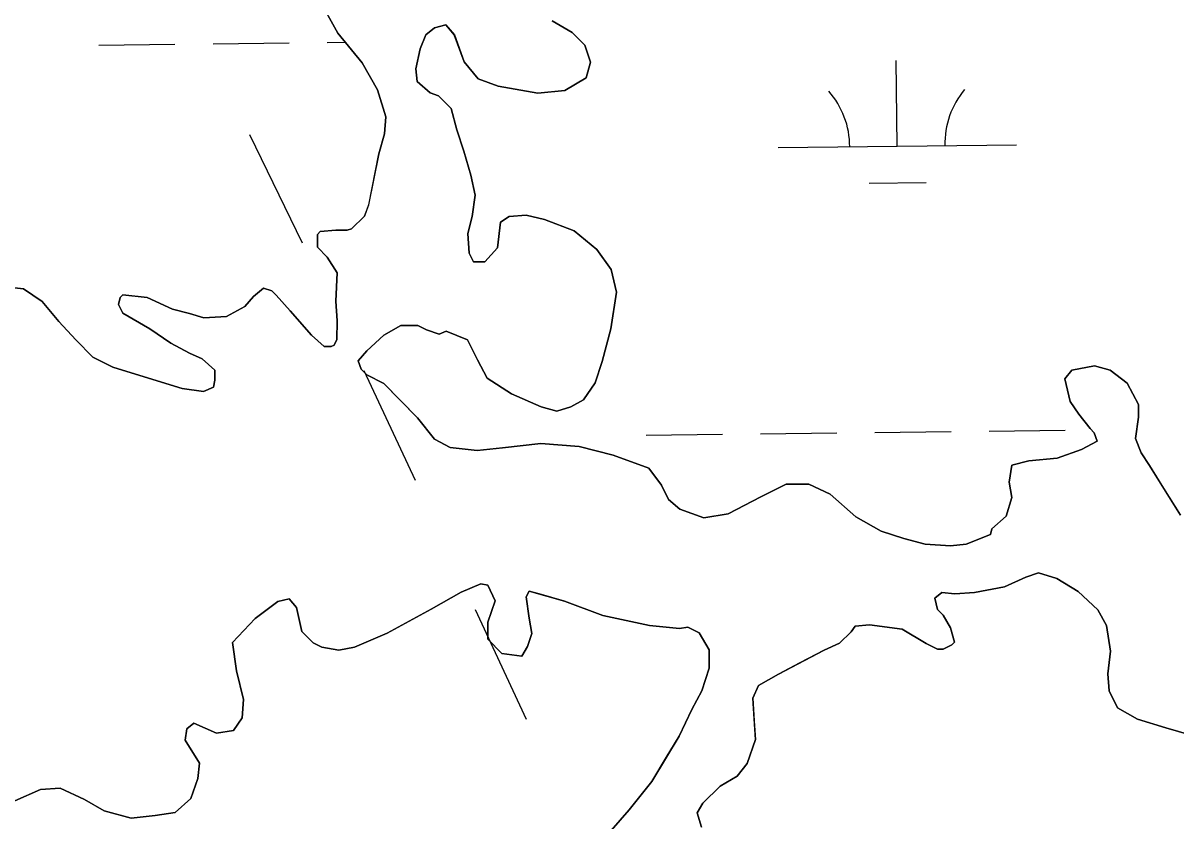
# Model space of a CAD drawing. Extents: x 3684037 to 3722149, y 433263 to 459021.
# Drawn here: x 3718514.3 to 3718998.4, y 448013.6 to 448348.8 of the extents above; entities that cross this region are included whole.
import ezdxf

# ---------------------------------------------------------------- set-up
doc = ezdxf.new("R2010")
doc.units = 0
for name, color, linetype in [('V-TOPO-SHOR', 7, 'Continuous'), ('V-UTIL-LINE', 7, 'Continuous'), ('V-WETL-SWMP', 7, 'Continuous')]:
    doc.layers.add(name, color=color, linetype=linetype)

msp = doc.modelspace()

# ---------------------------------------------------------------- linework, layer by layer
at = {"layer": 'V-TOPO-SHOR'}
for points in [[(3718507.95, 448237.78), (3718514.5, 448237.16), (3718522.23, 448231.78), (3718529.35, 448223.41), (3718536.48, 448215.64), (3718543.6, 448208.47), (3718551.93, 448204.27), (3718563.24, 448200.66), (3718581.09, 448195.24), (3718590.02, 448194.02), (3718594.2, 448195.79), (3718594.81, 448198.77), (3718594.82, 448202.94), (3718589.47, 448207.72), (3718584.12, 448210.13), (3718576.39, 448214.32), (3718567.47, 448220.31), (3718556.17, 448226.9), (3718554.4, 448230.48), (3718555, 448233.46), (3718556.2, 448234.64), (3718566.32, 448233.42), (3718577.03, 448228.62), (3718584.18, 448226.81), (3718590.13, 448225), (3718599.66, 448225.56), (3718607.42, 448229.71), (3718611.01, 448233.87), (3718615.19, 448237.43), (3718618.76, 448236.23), (3718620.54, 448234.43), (3718626.48, 448227.86), (3718635.38, 448217.7), (3718640.73, 448212.92), (3718643.71, 448212.91), (3718644.9, 448213.5), (3718646.1, 448215.88), (3718646.13, 448223.62), (3718645.56, 448231.97), (3718646.19, 448243.88), (3718642.04, 448250.45), (3718637.89, 448254.63), (3718637.91, 448259.99), (3718639.1, 448261.18), (3718645.66, 448261.76), (3718650.42, 448261.74), (3718652.21, 448262.33), (3718657.59, 448267.67), (3718659.4, 448272.43), (3718663.63, 448293.87), (3718666.04, 448302.2), (3718666.67, 448309.35), (3718663.13, 448320.68), (3718656.61, 448332.02), (3718646.52, 448344.57), (3718638.23, 448359.49)], [(3718736.5, 448349.63), (3718744.83, 448344.84), (3718750.17, 448339.46), (3718752.53, 448332.3), (3718750.72, 448325.75), (3718741.77, 448320.42), (3718730.45, 448319.27), (3718713.77, 448322.3), (3718705.44, 448325.31), (3718699.51, 448332.48), (3718695.37, 448343.81), (3718691.81, 448347.99), (3718687.04, 448346.82), (3718683.46, 448343.85), (3718681.06, 448337.9), (3718679.24, 448329.56), (3718679.82, 448324.2), (3718685.17, 448319.42), (3718688.74, 448318.21), (3718694.08, 448312.83), (3718696.44, 448303.89), (3718699.38, 448294.94), (3718702.33, 448284.8), (3718704.09, 448276.46), (3718702.87, 448267.53), (3718701.06, 448260.38), (3718701.63, 448252.04), (3718703.4, 448248.46), (3718708.17, 448248.44), (3718713.55, 448254.38), (3718714.78, 448265.1), (3718718.36, 448267.47), (3718725.51, 448268.04), (3718733.25, 448266.23), (3718745.75, 448261.43), (3718755.25, 448253.65), (3718761.18, 448245.29), (3718763.54, 448235.75), (3718761.1, 448220.27), (3718757.48, 448206.58), (3718754.47, 448197.65), (3718749.68, 448190.52), (3718744.31, 448187.55), (3718738.35, 448185.79), (3718731.8, 448187.6), (3718719.31, 448193), (3718709.2, 448199.59), (3718705.06, 448207.35), (3718700.91, 448215.7), (3718691.99, 448219.3), (3718689, 448218.12), (3718683.65, 448219.92), (3718680.08, 448221.73), (3718672.93, 448221.75), (3718665.77, 448217.6), (3718658.6, 448211.07), (3718655.01, 448206.91), (3718656.19, 448203.34), (3718658.56, 448200.94), (3718665.7, 448197.34), (3718672.23, 448190.77), (3718679.95, 448183), (3718687.07, 448174.04), (3718693.61, 448170.44), (3718704.93, 448169.22), (3718715.66, 448170.37)], [(3718921.09, 448136.33), (3718927.06, 448141.67), (3718929.48, 448149.41), (3718928.3, 448155.97), (3718929.52, 448163.11), (3718936.67, 448164.88), (3718948.59, 448166.03), (3718958.73, 448169.57), (3718965.3, 448173.12), (3718964.12, 448176.7), (3718962.34, 448178.5), (3718957.59, 448184.47), (3718954.04, 448189.84), (3718951.68, 448199.38), (3718954.67, 448202.95), (3718964.21, 448204.71), (3718970.76, 448202.9), (3718977.89, 448197.51), (3718982.63, 448188.56), (3718982.61, 448183.2), (3718981.39, 448174.26), (3718983.75, 448168.3), (3718987.31, 448162.92), (3718993.23, 448153.37), (3719000.35, 448142.03)], [(3718715.66, 448170.37), (3718731.75, 448172.1), (3718747.83, 448170.86), (3718762.12, 448167.24), (3718777, 448161.83), (3718782.33, 448154.66), (3718785.29, 448148.69), (3718790.04, 448144.51), (3718800.16, 448140.9), (3718810.3, 448142.65), (3718824.02, 448149.76), (3718834.76, 448155.09), (3718844.3, 448155.05), (3718853.22, 448150.85), (3718863.91, 448141.29), (3718874.62, 448135.29), (3718884.14, 448132.28), (3718893.07, 448129.87), (3718903.79, 448129.24), (3718910.35, 448129.81), (3718920.49, 448133.95), (3718921.09, 448136.33)], [(3719004.81, 448049.67), (3718994.1, 448052.68), (3718982.19, 448056.3), (3718973.87, 448061.09), (3718970.32, 448068.25), (3718969.74, 448075.4), (3718970.96, 448084.93), (3718969.21, 448095.66), (3718965.66, 448102.23), (3718957.35, 448110), (3718948.43, 448115.39), (3718940.69, 448117.8), (3718935.32, 448116.03), (3718926.37, 448111.89), (3718913.85, 448109.55), (3718905.51, 448108.98), (3718900.15, 448109.59), (3718897.16, 448107.22), (3718898.34, 448102.45), (3718900.71, 448100.06), (3718903.67, 448094.68), (3718905.44, 448088.72), (3718904.25, 448087.53), (3718900.67, 448085.76), (3718898.28, 448085.77), (3718893.53, 448088.16), (3718883.42, 448094.16), (3718869.72, 448095.99), (3718863.76, 448095.41), (3718861.96, 448093.03), (3718857.18, 448088.28), (3718850.62, 448085.33), (3718840.47, 448080), (3718831.52, 448075.26), (3718823.17, 448070.52), (3718820.77, 448065.17), (3718821.33, 448055.64), (3718821.9, 448047.89), (3718818.29, 448037.77), (3718814.1, 448032.42), (3718806.94, 448028.28), (3718799.77, 448021.15), (3718797.37, 448016.99), (3718799.14, 448011.02)], [(3718757.41, 448005.2), (3718768.78, 448018.27), (3718778.35, 448030.16), (3718784.34, 448040.27), (3718789.73, 448049.18), (3718795.13, 448060.49), (3718799.33, 448068.22), (3718802.34, 448077.74), (3718802.36, 448085.48), (3718798.22, 448092.65), (3718793.46, 448095.05), (3718789.88, 448094.46), (3718777.37, 448095.7), (3718757.73, 448099.93), (3718741.66, 448105.94), (3718730.95, 448108.96), (3718726.78, 448110.16), (3718725.58, 448107.78), (3718726.74, 448098.84), (3718727.91, 448092.28), (3718726.11, 448086.93), (3718723.71, 448082.77), (3718715.37, 448083.98), (3718709.44, 448089.96), (3718709.46, 448097.11), (3718712.47, 448106.04), (3718709.51, 448112.6), (3718706.53, 448113.21), (3718698.18, 448109.66), (3718685.65, 448102.55), (3718667.14, 448092.48), (3718653.42, 448086.57), (3718646.86, 448085.4)], [(3718646.86, 448085.4), (3718639.72, 448086.62), (3718636.15, 448088.42), (3718631.4, 448093.2), (3718629.05, 448103.33), (3718626.08, 448106.92), (3718621.31, 448105.74), (3718611.76, 448098.62), (3718602.19, 448088.53), (3718603.94, 448076.6), (3718606.88, 448064.68), (3718606.26, 448056.94), (3718602.67, 448051.59), (3718595.51, 448050.42), (3718585.99, 448054.62), (3718583.01, 448052.25), (3718582.39, 448047.48), (3718588.32, 448037.93), (3718587.71, 448031.38), (3718584.7, 448023.05), (3718578.12, 448017.11), (3718569.78, 448015.95), (3718559.65, 448014.79), (3718548.34, 448017.8), (3718540.01, 448022.6), (3718529.9, 448027.4), (3718521.56, 448026.83), (3718510.82, 448022.1)]]:
    msp.add_lwpolyline(points, dxfattribs=at)
at = {"layer": 'V-UTIL-LINE'}
for points in [[(3718609.4, 448301.94), (3718631.46, 448256.39)], [(3718657.42, 448202.81), (3718678.88, 448156.7)], [(3718704.13, 448102.45), (3718725.58, 448056.34)]]:
    msp.add_lwpolyline(points, dxfattribs=at)
at = {"layer": 'V-WETL-SWMP'}
for p, q in [((3718638.23, 448359.49), (3718646.52, 448344.57)), ((3718683.46, 448343.85), (3718687.04, 448346.82)), ((3718687.04, 448346.82), (3718691.81, 448347.99)), ((3718691.81, 448347.99), (3718695.38, 448343.81)), ((3718744.83, 448344.84), (3718736.5, 448349.63)), ((3718646.52, 448344.57), (3718656.61, 448332.02)), ((3718681.06, 448337.9), (3718683.46, 448343.85)), ((3718695.38, 448343.81), (3718699.51, 448332.48)), ((3718750.17, 448339.46), (3718744.83, 448344.84)), ((3718546.04, 448339.54), (3718578.04, 448339.91)), ((3718594.04, 448340.1), (3718626.04, 448340.47)), ((3718642.03, 448340.66), (3718649.59, 448340.75)), ((3718679.24, 448329.56), (3718681.06, 448337.9)), ((3718752.53, 448332.3), (3718750.17, 448339.46)), ((3718699.51, 448332.48), (3718705.44, 448325.31)), ((3718750.72, 448325.75), (3718752.53, 448332.3)), ((3718881.4, 448297.01), (3718880.98, 448333.01)), ((3718656.61, 448332.02), (3718663.13, 448320.68)), ((3718679.82, 448324.2), (3718679.24, 448329.56)), ((3718685.17, 448319.42), (3718679.82, 448324.2)), ((3718705.44, 448325.31), (3718713.77, 448322.3)), ((3718741.77, 448320.42), (3718750.72, 448325.75)), ((3718663.13, 448320.68), (3718666.67, 448309.35)), ((3718688.74, 448318.21), (3718685.17, 448319.42)), ((3718694.08, 448312.83), (3718688.74, 448318.21)), ((3718713.77, 448322.3), (3718730.45, 448319.27)), ((3718730.45, 448319.27), (3718741.77, 448320.42)), ((3718666.67, 448309.35), (3718666.04, 448302.2)), ((3718696.44, 448303.89), (3718694.08, 448312.83)), ((3718699.39, 448294.94), (3718696.44, 448303.89)), ((3718666.04, 448302.2), (3718663.64, 448293.87)), ((3718663.64, 448293.87), (3718659.39, 448272.43)), ((3718702.33, 448284.8), (3718699.39, 448294.94)), ((3718831.41, 448296.43), (3718931.4, 448297.59)), ((3718704.09, 448276.46), (3718702.33, 448284.8)), ((3718869.58, 448281.44), (3718893.58, 448281.72)), ((3718702.87, 448267.53), (3718704.09, 448276.46)), ((3718659.39, 448272.43), (3718657.59, 448267.67)), ((3718657.59, 448267.67), (3718652.21, 448262.33)), ((3718701.06, 448260.38), (3718702.87, 448267.53)), ((3718714.78, 448265.1), (3718713.55, 448254.38)), ((3718718.36, 448267.47), (3718714.78, 448265.1)), ((3718725.51, 448268.05), (3718718.36, 448267.47)), ((3718733.25, 448266.23), (3718725.51, 448268.05)), ((3718745.75, 448261.43), (3718733.25, 448266.23)), ((3718637.91, 448259.99), (3718637.89, 448254.63)), ((3718639.1, 448261.18), (3718637.91, 448259.99)), ((3718645.66, 448261.76), (3718639.1, 448261.18)), ((3718650.42, 448261.74), (3718645.66, 448261.76)), ((3718652.21, 448262.33), (3718650.42, 448261.74)), ((3718701.63, 448252.04), (3718701.06, 448260.38)), ((3718755.25, 448253.65), (3718745.75, 448261.43)), ((3718637.89, 448254.63), (3718642.04, 448250.45)), ((3718642.04, 448250.45), (3718646.19, 448243.88)), ((3718703.4, 448248.46), (3718701.63, 448252.04)), ((3718713.55, 448254.38), (3718708.17, 448248.44)), ((3718761.18, 448245.29), (3718755.25, 448253.65)), ((3718708.17, 448248.44), (3718703.4, 448248.46)), ((3718763.54, 448235.75), (3718761.18, 448245.29)), ((3718646.19, 448243.88), (3718645.56, 448231.97)), ((3718514.5, 448237.16), (3718507.95, 448237.78)), ((3718522.23, 448231.78), (3718514.5, 448237.16)), ((3718615.19, 448237.43), (3718611.01, 448233.87)), ((3718618.76, 448236.23), (3718615.19, 448237.43)), ((3718620.54, 448234.43), (3718618.76, 448236.23)), ((3718761.1, 448220.27), (3718763.54, 448235.75)), ((3718529.35, 448223.41), (3718522.23, 448231.78)), ((3718555, 448233.46), (3718554.4, 448230.48)), ((3718556.2, 448234.64), (3718555, 448233.46)), ((3718566.32, 448233.42), (3718556.2, 448234.64)), ((3718577.03, 448228.62), (3718566.32, 448233.42)), ((3718611.01, 448233.87), (3718607.42, 448229.71)), ((3718626.48, 448227.86), (3718620.54, 448234.43)), ((3718645.56, 448231.97), (3718646.13, 448223.62)), ((3718554.4, 448230.48), (3718556.17, 448226.9)), ((3718556.17, 448226.9), (3718567.47, 448220.31)), ((3718584.18, 448226.81), (3718577.03, 448228.62)), ((3718590.13, 448225), (3718584.18, 448226.81)), ((3718607.42, 448229.71), (3718599.66, 448225.56)), ((3718635.38, 448217.7), (3718626.48, 448227.86)), ((3718536.48, 448215.64), (3718529.35, 448223.41)), ((3718599.66, 448225.56), (3718590.13, 448225)), ((3718646.13, 448223.62), (3718646.1, 448215.88)), ((3718665.77, 448217.6), (3718672.93, 448221.75)), ((3718672.93, 448221.75), (3718680.08, 448221.73)), ((3718680.08, 448221.73), (3718683.65, 448219.93)), ((3718567.47, 448220.31), (3718576.39, 448214.32)), ((3718640.73, 448212.92), (3718635.38, 448217.7)), ((3718658.6, 448211.07), (3718665.77, 448217.6)), ((3718683.65, 448219.93), (3718689, 448218.12)), ((3718689, 448218.12), (3718691.99, 448219.3)), ((3718691.99, 448219.3), (3718700.91, 448215.7)), ((3718757.48, 448206.58), (3718761.1, 448220.27)), ((3718543.6, 448208.47), (3718536.48, 448215.64)), ((3718576.39, 448214.32), (3718584.12, 448210.13)), ((3718643.71, 448212.91), (3718640.73, 448212.92)), ((3718644.9, 448213.5), (3718643.71, 448212.91)), ((3718646.1, 448215.88), (3718644.9, 448213.5)), ((3718700.91, 448215.7), (3718705.06, 448207.34)), ((3718551.93, 448204.27), (3718543.6, 448208.47)), ((3718584.12, 448210.13), (3718589.48, 448207.72)), ((3718589.48, 448207.72), (3718594.82, 448202.94)), ((3718655.01, 448206.91), (3718658.6, 448211.07)), ((3718656.19, 448203.33), (3718655.01, 448206.91)), ((3718705.06, 448207.34), (3718709.2, 448199.59)), ((3718754.47, 448197.65), (3718757.48, 448206.58)), ((3718563.24, 448200.66), (3718551.93, 448204.27)), ((3718594.82, 448202.94), (3718594.81, 448198.77)), ((3718658.56, 448200.94), (3718656.19, 448203.33)), ((3718954.67, 448202.95), (3718951.68, 448199.38)), ((3718964.21, 448204.71), (3718954.67, 448202.95)), ((3718970.76, 448202.9), (3718964.21, 448204.71)), ((3718977.89, 448197.51), (3718970.76, 448202.9)), ((3718581.09, 448195.24), (3718563.24, 448200.66)), ((3718594.81, 448198.77), (3718594.2, 448195.79)), ((3718665.7, 448197.35), (3718658.56, 448200.94)), ((3718679.95, 448183), (3718665.7, 448197.35)), ((3718709.2, 448199.59), (3718719.31, 448193)), ((3718749.68, 448190.52), (3718754.47, 448197.65)), ((3718951.68, 448199.38), (3718954.03, 448189.84)), ((3718982.63, 448188.56), (3718977.89, 448197.51)), ((3718590.03, 448194.02), (3718581.09, 448195.24)), ((3718594.2, 448195.79), (3718590.03, 448194.02)), ((3718719.31, 448193), (3718731.8, 448187.6)), ((3718731.8, 448187.6), (3718738.35, 448185.79)), ((3718738.35, 448185.79), (3718744.31, 448187.55)), ((3718744.31, 448187.55), (3718749.68, 448190.52)), ((3718954.03, 448189.84), (3718957.59, 448184.47)), ((3718982.61, 448183.2), (3718982.63, 448188.56)), ((3718687.07, 448174.04), (3718679.95, 448183)), ((3718957.59, 448184.47), (3718962.34, 448178.5)), ((3718981.39, 448174.26), (3718982.61, 448183.2)), ((3718919.95, 448177.38), (3718951.95, 448177.75)), ((3718962.34, 448178.5), (3718964.12, 448176.7)), ((3718693.61, 448170.44), (3718687.07, 448174.04)), ((3718775.96, 448175.71), (3718807.96, 448176.08)), ((3718823.96, 448176.26), (3718855.96, 448176.64)), ((3718871.96, 448176.82), (3718903.95, 448177.19)), ((3718965.3, 448173.12), (3718958.73, 448169.57)), ((3718964.12, 448176.7), (3718965.3, 448173.12)), ((3718983.75, 448168.3), (3718981.39, 448174.26)), ((3718704.93, 448169.22), (3718693.61, 448170.44)), ((3718715.66, 448170.37), (3718704.93, 448169.22)), ((3718731.75, 448172.1), (3718715.66, 448170.37)), ((3718747.83, 448170.86), (3718731.75, 448172.1)), ((3718762.12, 448167.24), (3718747.83, 448170.86)), ((3718958.73, 448169.57), (3718948.59, 448166.03)), ((3718987.31, 448162.92), (3718983.75, 448168.3)), ((3718777, 448161.83), (3718762.12, 448167.24)), ((3718929.52, 448163.11), (3718928.3, 448155.97)), ((3718936.67, 448164.88), (3718929.52, 448163.11)), ((3718948.59, 448166.03), (3718936.67, 448164.88)), ((3719000.35, 448142.03), (3718987.31, 448162.92)), ((3718782.33, 448154.66), (3718777, 448161.83)), ((3718785.29, 448148.69), (3718782.33, 448154.66)), ((3718834.76, 448155.09), (3718824.02, 448149.76)), ((3718844.3, 448155.05), (3718834.76, 448155.09)), ((3718853.22, 448150.85), (3718844.3, 448155.05)), ((3718928.3, 448155.97), (3718929.47, 448149.41)), ((3718790.04, 448144.51), (3718785.29, 448148.69)), ((3718824.02, 448149.76), (3718810.3, 448142.65)), ((3718863.91, 448141.29), (3718853.22, 448150.85)), ((3718929.47, 448149.41), (3718927.06, 448141.67)), ((3718800.16, 448140.9), (3718790.04, 448144.51)), ((3718810.3, 448142.65), (3718800.16, 448140.9)), ((3718874.62, 448135.29), (3718863.91, 448141.29)), ((3718927.06, 448141.67), (3718921.09, 448136.33)), ((3718884.14, 448132.28), (3718874.62, 448135.29)), ((3718920.49, 448133.95), (3718910.34, 448129.81)), ((3718921.09, 448136.33), (3718920.49, 448133.95)), ((3718893.07, 448129.87), (3718884.14, 448132.28)), ((3718903.79, 448129.24), (3718893.07, 448129.87)), ((3718910.34, 448129.81), (3718903.79, 448129.24)), ((3718926.37, 448111.89), (3718935.32, 448116.03)), ((3718935.32, 448116.03), (3718940.69, 448117.8)), ((3718940.69, 448117.8), (3718948.43, 448115.39)), ((3718948.43, 448115.39), (3718957.35, 448110)), ((3718685.65, 448102.55), (3718698.18, 448109.66)), ((3718698.18, 448109.66), (3718706.53, 448113.21)), ((3718706.53, 448113.21), (3718709.51, 448112.6)), ((3718709.51, 448112.6), (3718712.47, 448106.04)), ((3718725.58, 448107.78), (3718726.78, 448110.16)), ((3718726.78, 448110.16), (3718741.66, 448105.94)), ((3718897.16, 448107.22), (3718900.15, 448109.59)), ((3718900.15, 448109.59), (3718905.51, 448108.98)), ((3718913.85, 448109.55), (3718926.37, 448111.89)), ((3718957.35, 448110), (3718965.66, 448102.23)), ((3718611.76, 448098.62), (3718621.31, 448105.74)), ((3718621.31, 448105.74), (3718626.08, 448106.92)), ((3718626.08, 448106.92), (3718629.05, 448103.33)), ((3718712.47, 448106.04), (3718709.46, 448097.11)), ((3718726.74, 448098.84), (3718725.58, 448107.78)), ((3718741.66, 448105.94), (3718757.73, 448099.93)), ((3718898.34, 448102.45), (3718897.16, 448107.22)), ((3718905.51, 448108.98), (3718913.85, 448109.55)), ((3718629.05, 448103.33), (3718631.4, 448093.2)), ((3718667.14, 448092.48), (3718685.65, 448102.55)), ((3718757.73, 448099.93), (3718777.37, 448095.7)), ((3718900.71, 448100.06), (3718898.34, 448102.45)), ((3718903.68, 448094.69), (3718900.71, 448100.06)), ((3718965.66, 448102.23), (3718969.21, 448095.66)), ((3718602.19, 448088.53), (3718611.76, 448098.62)), ((3718709.46, 448097.11), (3718709.44, 448089.96)), ((3718727.91, 448092.28), (3718726.74, 448098.84)), ((3718777.37, 448095.7), (3718789.88, 448094.46)), ((3718861.96, 448093.03), (3718863.76, 448095.41)), ((3718863.76, 448095.41), (3718869.72, 448095.99)), ((3718869.72, 448095.99), (3718883.42, 448094.16)), ((3718969.21, 448095.66), (3718970.97, 448084.93)), ((3718631.4, 448093.2), (3718636.15, 448088.42)), ((3718653.42, 448086.57), (3718667.14, 448092.48)), ((3718726.11, 448086.93), (3718727.91, 448092.28)), ((3718789.88, 448094.46), (3718793.46, 448095.05)), ((3718793.46, 448095.05), (3718798.22, 448092.65)), ((3718798.22, 448092.65), (3718802.36, 448085.49)), ((3718857.18, 448088.28), (3718861.96, 448093.03)), ((3718883.42, 448094.16), (3718893.53, 448088.16)), ((3718905.44, 448088.72), (3718903.68, 448094.69)), ((3718603.94, 448076.61), (3718602.19, 448088.53)), ((3718636.15, 448088.42), (3718639.72, 448086.62)), ((3718639.72, 448086.62), (3718646.86, 448085.4)), ((3718646.86, 448085.4), (3718653.42, 448086.57)), ((3718709.44, 448089.96), (3718715.37, 448083.98)), ((3718723.71, 448082.77), (3718726.11, 448086.93)), ((3718802.36, 448085.49), (3718802.34, 448077.74)), ((3718850.62, 448085.33), (3718857.18, 448088.28)), ((3718893.53, 448088.16), (3718898.28, 448085.77)), ((3718898.28, 448085.77), (3718900.67, 448085.76)), ((3718900.67, 448085.76), (3718904.25, 448087.53)), ((3718904.25, 448087.53), (3718905.44, 448088.72)), ((3718715.37, 448083.98), (3718723.71, 448082.77)), ((3718831.52, 448075.26), (3718850.62, 448085.33)), ((3718970.97, 448084.93), (3718969.74, 448075.4)), ((3718606.88, 448064.68), (3718603.94, 448076.61)), ((3718802.34, 448077.74), (3718799.33, 448068.22)), ((3718823.17, 448070.52), (3718831.52, 448075.26)), ((3718969.74, 448075.4), (3718970.32, 448068.25)), ((3718799.33, 448068.22), (3718795.13, 448060.49)), ((3718820.77, 448065.17), (3718823.17, 448070.52)), ((3718970.32, 448068.25), (3718973.87, 448061.09)), ((3718606.26, 448056.94), (3718606.88, 448064.68)), ((3718821.9, 448047.89), (3718820.77, 448065.17)), ((3718602.67, 448051.59), (3718606.26, 448056.94)), ((3718795.13, 448060.49), (3718789.73, 448049.18)), ((3718973.87, 448061.09), (3718982.19, 448056.3)), ((3718582.4, 448047.48), (3718583.01, 448052.25)), ((3718583.01, 448052.25), (3718585.99, 448054.62)), ((3718585.99, 448054.62), (3718595.51, 448050.42)), ((3718595.51, 448050.42), (3718602.67, 448051.59)), ((3718982.19, 448056.3), (3718994.1, 448052.68)), ((3718994.1, 448052.68), (3719004.81, 448049.67)), ((3718588.32, 448037.93), (3718582.4, 448047.48)), ((3718789.73, 448049.18), (3718778.35, 448030.16)), ((3718818.29, 448037.77), (3718821.9, 448047.89)), ((3718587.7, 448031.38), (3718588.32, 448037.93)), ((3718814.1, 448032.42), (3718818.29, 448037.77)), ((3718806.94, 448028.28), (3718814.1, 448032.42)), ((3718521.56, 448026.83), (3718529.9, 448027.4)), ((3718529.9, 448027.4), (3718540.01, 448022.6)), ((3718584.7, 448023.05), (3718587.7, 448031.38)), ((3718778.35, 448030.16), (3718768.78, 448018.27)), ((3718799.77, 448021.15), (3718806.94, 448028.28)), ((3718510.82, 448022.1), (3718521.56, 448026.83)), ((3718540.01, 448022.6), (3718548.34, 448017.81)), ((3718578.12, 448017.11), (3718584.7, 448023.05)), ((3718548.34, 448017.81), (3718559.65, 448014.79)), ((3718768.78, 448018.27), (3718757.42, 448005.2)), ((3718797.37, 448016.99), (3718799.77, 448021.15)), ((3718559.65, 448014.79), (3718569.78, 448015.95)), ((3718569.78, 448015.95), (3718578.12, 448017.11)), ((3718799.14, 448011.02), (3718797.37, 448016.99))]:
    msp.add_line(p, q, dxfattribs=at)
for centre, start, end in [((3718826.16, 448296.84), 359.8949, 41.4385), ((3718936.64, 448298.13), 139.8949, 181.4385)]:
    msp.add_arc(centre, 35.25, start, end, dxfattribs=at)

doc.saveas('drawing.dxf')
